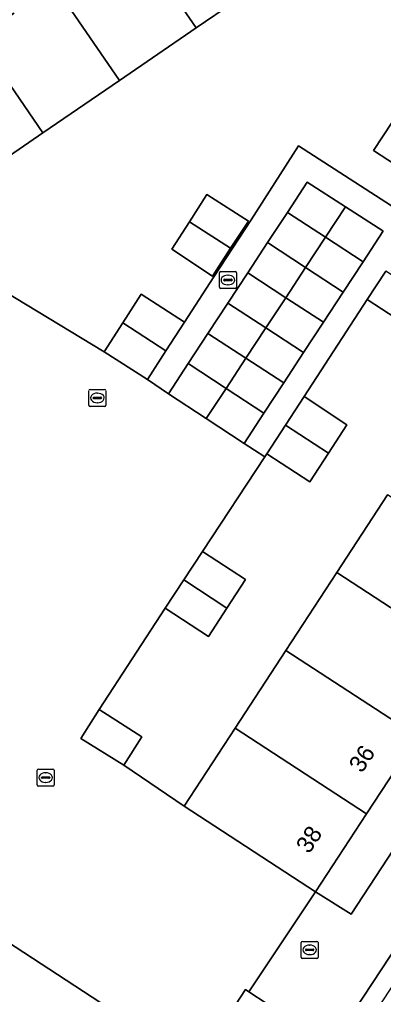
# Model space of a CAD drawing. Extents: x 159279 to 160377, y 384531 to 385888.
# Drawn here: x 159802.1 to 159823.4, y 385041.4 to 385098.5 of the extents above; entities that cross this region are included whole.
import ezdxf

# ---------------------------------------------------------------- set-up
doc = ezdxf.new("R2010")
doc.units = 0
for name, color, linetype in [('IMGEO_Erf', 7, 'Continuous'), ('IMGEO_Kolk', 7, 'Continuous'), ('IMGEO_Pand', 7, 'Continuous'), ('IMGEO_Pand_nummerreeks', 7, 'Continuous'), ('IMGEO_Rijbaan_lokaal_open', 7, 'Continuous'), ('IMGEO_Rioolput', 7, 'Continuous'), ('IMGEO_Voetpad_open', 7, 'Continuous')]:
    doc.layers.add(name, color=color, linetype=linetype)

msp = doc.modelspace()

# ---------------------------------------------------------------- linework, layer by layer
at = {"layer": 'IMGEO_Erf'}
for points in [[(159855.184, 385102.118), (159852.204, 385097.56), (159849.224, 385093.002), (159846.244, 385088.444), (159843.263, 385083.886), (159840.283, 385079.328), (159837.303, 385074.77), (159834.323, 385070.212), (159831.342, 385065.654), (159828.362, 385061.096), (159825.382, 385056.538), (159822.402, 385051.98), (159819.421, 385047.421), (159821.511, 385046.099), (159856.255, 385099.209)], [(159816.927, 385101.116), (159812.438, 385098.04), (159807.948, 385094.964), (159803.458, 385091.888), (159798.969, 385088.811)], [(159800.492, 385083.021), (159807.047, 385079.064), (159808.131, 385080.756), (159809.205, 385082.432), (159811.746, 385080.799), (159813.472, 385083.443), (159815.648, 385086.784), (159818.42, 385091.119), (159824.151, 385087.432), (159825.326, 385089.21), (159822.815, 385090.852), (159823.907, 385092.521), (159824.998, 385094.189), (159827.509, 385092.547), (159830.679, 385097.388), (159828.158, 385099.037)], [(159824.956, 385080.478), (159822.449, 385082.122), (159818.759, 385076.43), (159821.259, 385074.771), (159820.18, 385073.113), (159819.088, 385071.435), (159816.572, 385073.084), (159816.448, 385072.896), (159812.807, 385067.362), (159815.321, 385065.712), (159814.233, 385064.041), (159813.15, 385062.376), (159810.619, 385064.027), (159806.75, 385058.089), (159809.257, 385056.496), (159808.202, 385054.825), (159811.734, 385052.438), (159814.71, 385056.999), (159817.686, 385061.559), (159820.662, 385066.12), (159823.639, 385070.681)]]:
    msp.add_lwpolyline(points, dxfattribs=at)
msp.add_lwpolyline([(159814.451, 385085.124), (159813.384, 385083.489), (159811.017, 385085.071), (159812.042, 385086.669), (159813.066, 385088.267), (159815.488, 385086.713)], close=True, dxfattribs=at)
at = {"layer": 'IMGEO_Kolk'}
for p, q in [((159813.865, 385083.765), (159814.717, 385083.765)), ((159813.79, 385082.839), (159813.79, 385083.691)), ((159814.049, 385083.259), (159814.049, 385083.271)), ((159814.487, 385083.222), (159814.089, 385083.222)), ((159814.092, 385083.308), (159814.49, 385083.308)), ((159814.278, 385083.545), (159814.303, 385083.545)), ((159814.533, 385083.271), (159814.533, 385083.259)), ((159814.791, 385083.691), (159814.791, 385082.839)), ((159814.717, 385082.765), (159813.865, 385082.765)), ((159814.301, 385082.985), (159814.276, 385082.985))]:
    msp.add_line(p, q, dxfattribs=at)
for points in [[(159813.865, 385083.765), (159814.717, 385083.765)], [(159813.79, 385082.839), (159813.79, 385083.691)], [(159814.791, 385083.691), (159814.791, 385082.839)], [(159814.717, 385082.765), (159813.865, 385082.765)]]:
    msp.add_lwpolyline(points, dxfattribs=at)
for centre, radius, start, end in [((159813.867, 385083.689), 0.0765, 91.552, 178.448), ((159813.867, 385083.689), 0.0765, 91.552, 178.448), ((159814.715, 385083.689), 0.0765, 1.552, 88.448), ((159814.715, 385083.689), 0.0765, 1.552, 88.448), ((159814.089, 385083.268), 0.0403, 85.8775, 175.7526), ((159814.086, 385083.258), 0.0366, 178.938, 274.7102), ((159814.49, 385083.265), 0.043, 264.8664, 352.4533), ((159814.494, 385083.27), 0.0386, 1.7309, 96.639), ((159813.867, 385082.841), 0.0765, 181.552, 268.448), ((159813.867, 385082.841), 0.0765, 181.552, 268.448), ((159814.715, 385082.841), 0.0765, 271.552, 358.448), ((159814.715, 385082.841), 0.0765, 271.552, 358.448)]:
    msp.add_arc(centre, radius, start, end, dxfattribs=at)
for centre, major_axis, ratio, start_param, end_param in [((159814.277, 385083.265), (-0.387, 0.002), 0.722429, 4.712389, 7.853982), ((159814.302, 385083.265), (-0.39, 0.002), 0.717154, 1.570796, 4.712389)]:
    msp.add_ellipse(centre, major_axis=major_axis, ratio=ratio, start_param=start_param, end_param=end_param, dxfattribs=at)
at = {"layer": 'IMGEO_Pand'}
for points in [[(159811.718, 385108.704), (159807.231, 385105.624), (159812.438, 385098.04), (159816.927, 385101.116)], [(159807.231, 385105.624), (159802.744, 385102.544), (159807.948, 385094.964), (159812.438, 385098.04)], [(159802.744, 385102.544), (159798.257, 385099.464), (159803.458, 385091.888), (159807.948, 385094.964)], [(159798.257, 385099.464), (159793.771, 385096.383), (159798.969, 385088.811), (159803.458, 385091.888)], [(159826.417, 385090.879), (159823.907, 385092.521), (159822.815, 385090.852), (159825.326, 385089.21)], [(159821.176, 385087.562), (159818.941, 385089.006), (159817.774, 385087.227), (159820.001, 385085.772)], [(159812.042, 385086.669), (159814.451, 385085.124), (159815.488, 385086.713), (159813.066, 385088.267)], [(159820.001, 385085.772), (159817.774, 385087.227), (159816.612, 385085.454), (159818.838, 385084)], [(159823.361, 385086.109), (159823.367, 385086.147), (159821.176, 385087.562), (159820.001, 385085.772), (159822.202, 385084.334)], [(159812.042, 385086.669), (159811.017, 385085.071), (159813.384, 385083.489), (159814.451, 385085.124)], [(159818.838, 385084), (159816.612, 385085.454), (159815.45, 385083.681), (159817.675, 385082.227)], [(159822.202, 385084.334), (159820.001, 385085.772), (159818.838, 385084), (159821.042, 385082.56)], [(159821.042, 385082.56), (159818.838, 385084), (159817.675, 385082.227), (159819.883, 385080.785)], [(159826.043, 385082.149), (159823.545, 385083.79), (159822.449, 385082.122), (159824.956, 385080.478)], [(159817.675, 385082.227), (159815.45, 385083.681), (159814.287, 385081.908), (159816.512, 385080.455)], [(159811.746, 385080.799), (159809.205, 385082.432), (159808.131, 385080.756), (159810.662, 385079.121)], [(159819.883, 385080.785), (159817.675, 385082.227), (159816.512, 385080.455), (159818.723, 385079.01)], [(159816.512, 385080.455), (159814.287, 385081.908), (159813.125, 385080.135), (159815.349, 385078.683)], [(159810.662, 385079.121), (159808.131, 385080.756), (159807.047, 385079.064), (159809.577, 385077.443)], [(159818.723, 385079.01), (159816.512, 385080.455), (159815.349, 385078.683), (159817.564, 385077.235)], [(159815.349, 385078.683), (159813.125, 385080.135), (159811.962, 385078.363), (159814.186, 385076.91)], [(159817.564, 385077.235), (159815.349, 385078.683), (159814.186, 385076.91), (159816.404, 385075.461)], [(159814.186, 385076.91), (159811.962, 385078.363), (159810.806, 385076.599), (159813.026, 385075.142)], [(159816.404, 385075.461), (159814.186, 385076.91), (159813.026, 385075.142), (159815.245, 385073.686)], [(159818.759, 385076.43), (159817.665, 385074.757), (159820.18, 385073.113), (159821.259, 385074.771)], [(159820.18, 385073.113), (159817.665, 385074.757), (159816.572, 385073.084), (159819.088, 385071.435)], [(159823.639, 385070.681), (159820.662, 385066.12), (159828.362, 385061.096), (159831.342, 385065.654)], [(159812.807, 385067.362), (159811.713, 385065.695), (159814.233, 385064.041), (159815.321, 385065.712)], [(159820.662, 385066.12), (159817.686, 385061.559), (159825.382, 385056.538), (159828.362, 385061.096)], [(159814.233, 385064.041), (159811.713, 385065.695), (159810.619, 385064.027), (159813.15, 385062.376)], [(159817.686, 385061.559), (159814.71, 385056.999), (159822.402, 385051.98), (159825.382, 385056.538)], [(159806.75, 385058.089), (159805.679, 385056.404), (159808.202, 385054.825), (159809.257, 385056.496)], [(159814.71, 385056.999), (159811.734, 385052.438), (159819.421, 385047.421), (159822.402, 385051.98)]]:
    msp.add_lwpolyline(points, close=True, dxfattribs=at)
msp.add_lwpolyline([(159800.57, 385033.081), (159804.555, 385030.458), (159804.465, 385030.303), (159804.722, 385030.137), (159804.824, 385030.281), (159808.824, 385027.672), (159808.733, 385027.521), (159809.183, 385027.223), (159817.654, 385040.152), (159815.513, 385041.56), (159815.331, 385041.68), (159812.424, 385037.26), (159759.826, 385071.675)], dxfattribs=at)
at = {"layer": 'IMGEO_Rijbaan_lokaal_open'}
msp.add_lwpolyline([(159759.826, 385071.675), (159812.424, 385037.26), (159815.331, 385041.68), (159815.513, 385041.56), (159819.421, 385047.421), (159811.734, 385052.438), (159808.202, 385054.825), (159805.679, 385056.404), (159806.75, 385058.089), (159810.619, 385064.027), (159811.713, 385065.695), (159812.807, 385067.362), (159816.448, 385072.896), (159815.245, 385073.686), (159813.026, 385075.142), (159810.806, 385076.599), (159809.577, 385077.443), (159807.047, 385079.064), (159800.492, 385083.021)], dxfattribs=at)
at = {"layer": 'IMGEO_Rioolput'}
for p, q in [((159806.148, 385075.928), (159806.148, 385076.78)), ((159806.223, 385076.854), (159807.075, 385076.854)), ((159806.407, 385076.348), (159806.407, 385076.36)), ((159806.845, 385076.311), (159806.447, 385076.311)), ((159806.45, 385076.397), (159806.848, 385076.397)), ((159806.636, 385076.634), (159806.661, 385076.634)), ((159806.891, 385076.36), (159806.891, 385076.348)), ((159807.149, 385076.78), (159807.149, 385075.928)), ((159807.075, 385075.854), (159806.223, 385075.854)), ((159806.659, 385076.074), (159806.634, 385076.074)), ((159803.195, 385054.607), (159804.047, 385054.607)), ((159803.12, 385053.681), (159803.12, 385054.533)), ((159803.379, 385054.101), (159803.379, 385054.113)), ((159803.817, 385054.064), (159803.419, 385054.064)), ((159803.422, 385054.15), (159803.82, 385054.15)), ((159803.608, 385054.387), (159803.633, 385054.387)), ((159803.863, 385054.113), (159803.863, 385054.101)), ((159804.121, 385054.533), (159804.121, 385053.681)), ((159804.047, 385053.607), (159803.195, 385053.607)), ((159803.631, 385053.827), (159803.606, 385053.827)), ((159818.576, 385043.585), (159818.576, 385044.437)), ((159818.651, 385044.511), (159819.503, 385044.511)), ((159819.577, 385044.437), (159819.577, 385043.585)), ((159818.835, 385044.005), (159818.835, 385044.017)), ((159819.273, 385043.968), (159818.875, 385043.968)), ((159818.878, 385044.054), (159819.276, 385044.054)), ((159819.064, 385044.291), (159819.089, 385044.291)), ((159819.319, 385044.017), (159819.319, 385044.005)), ((159819.503, 385043.511), (159818.651, 385043.511)), ((159819.087, 385043.731), (159819.062, 385043.731))]:
    msp.add_line(p, q, dxfattribs=at)
for points in [[(159806.148, 385075.928), (159806.148, 385076.78)], [(159806.223, 385076.854), (159807.075, 385076.854)], [(159807.149, 385076.78), (159807.149, 385075.928)], [(159807.075, 385075.854), (159806.223, 385075.854)], [(159803.195, 385054.607), (159804.047, 385054.607)], [(159803.12, 385053.681), (159803.12, 385054.533)], [(159804.121, 385054.533), (159804.121, 385053.681)], [(159804.047, 385053.607), (159803.195, 385053.607)], [(159818.576, 385043.585), (159818.576, 385044.437)], [(159818.651, 385044.511), (159819.503, 385044.511)], [(159819.577, 385044.437), (159819.577, 385043.585)], [(159819.503, 385043.511), (159818.651, 385043.511)]]:
    msp.add_lwpolyline(points, dxfattribs=at)
for centre, radius, start, end in [((159806.225, 385076.778), 0.0765, 91.552, 178.448), ((159806.225, 385076.778), 0.0765, 91.552, 178.448), ((159806.447, 385076.357), 0.0403, 85.8775, 175.7526), ((159806.444, 385076.347), 0.0366, 178.938, 274.7102), ((159806.848, 385076.354), 0.043, 264.8664, 352.4533), ((159806.852, 385076.359), 0.0386, 1.7309, 96.639), ((159807.073, 385076.778), 0.0765, 1.552, 88.448), ((159807.073, 385076.778), 0.0765, 1.552, 88.448), ((159806.225, 385075.93), 0.0765, 181.552, 268.448), ((159806.225, 385075.93), 0.0765, 181.552, 268.448), ((159807.073, 385075.93), 0.0765, 271.552, 358.448), ((159807.073, 385075.93), 0.0765, 271.552, 358.448), ((159803.197, 385054.531), 0.0765, 91.552, 178.448), ((159803.197, 385054.531), 0.0765, 91.552, 178.448), ((159804.045, 385054.531), 0.0765, 1.552, 88.448), ((159804.045, 385054.531), 0.0765, 1.552, 88.448), ((159803.419, 385054.11), 0.0403, 85.8775, 175.7526), ((159803.416, 385054.1), 0.0366, 178.938, 274.7102), ((159803.82, 385054.107), 0.043, 264.8664, 352.4533), ((159803.824, 385054.112), 0.0386, 1.7309, 96.639), ((159803.197, 385053.683), 0.0765, 181.552, 268.448), ((159803.197, 385053.683), 0.0765, 181.552, 268.448), ((159804.045, 385053.683), 0.0765, 271.552, 358.448), ((159804.045, 385053.683), 0.0765, 271.552, 358.448), ((159818.653, 385044.435), 0.0765, 91.552, 178.448), ((159818.653, 385044.435), 0.0765, 91.552, 178.448), ((159819.501, 385044.435), 0.0765, 1.552, 88.448), ((159819.501, 385044.435), 0.0765, 1.552, 88.448), ((159818.875, 385044.014), 0.0403, 85.8775, 175.7526), ((159818.872, 385044.004), 0.0366, 178.938, 274.7102), ((159819.276, 385044.011), 0.043, 264.8664, 352.4533), ((159819.28, 385044.016), 0.0386, 1.7309, 96.639), ((159818.653, 385043.587), 0.0765, 181.552, 268.448), ((159818.653, 385043.587), 0.0765, 181.552, 268.448), ((159819.501, 385043.587), 0.0765, 271.552, 358.448), ((159819.501, 385043.587), 0.0765, 271.552, 358.448)]:
    msp.add_arc(centre, radius, start, end, dxfattribs=at)
for centre, major_axis, ratio, start_param, end_param in [((159806.635, 385076.354), (-0.387, 0.002), 0.722429, 4.712389, 7.853982), ((159806.66, 385076.354), (-0.39, 0.002), 0.717154, 1.570796, 4.712389), ((159803.607, 385054.107), (-0.387, 0.002), 0.722429, 4.712389, 7.853982), ((159803.632, 385054.107), (-0.39, 0.002), 0.717154, 1.570796, 4.712389), ((159819.063, 385044.011), (-0.387, 0.002), 0.722429, 4.712389, 7.853982), ((159819.088, 385044.011), (-0.39, 0.002), 0.717154, 1.570796, 4.712389)]:
    msp.add_ellipse(centre, major_axis=major_axis, ratio=ratio, start_param=start_param, end_param=end_param, dxfattribs=at)
at = {"layer": 'IMGEO_Voetpad_open'}
for points in [[(159880.962, 385129.185), (159879.125, 385130.58), (159861.509, 385103.606), (159859.27, 385102.871), (159858.834, 385103.137), (159856.255, 385099.209), (159821.511, 385046.099), (159819.421, 385047.421), (159815.513, 385041.56), (159817.654, 385040.152), (159809.183, 385027.223), (159812.822, 385024.926), (159813.67, 385026.228)], [(159824.151, 385087.432), (159818.42, 385091.119), (159815.648, 385086.784), (159813.472, 385083.443), (159811.746, 385080.799), (159810.662, 385079.121), (159809.577, 385077.443), (159810.806, 385076.599), (159811.962, 385078.363), (159813.125, 385080.135), (159814.287, 385081.908), (159815.45, 385083.681), (159816.612, 385085.454), (159817.774, 385087.227), (159818.941, 385089.006), (159821.176, 385087.562), (159823.367, 385086.147), (159823.361, 385086.109), (159822.202, 385084.334), (159821.042, 385082.56), (159819.883, 385080.785), (159818.723, 385079.01), (159817.564, 385077.235), (159816.404, 385075.461), (159815.245, 385073.686), (159816.448, 385072.896), (159816.572, 385073.084), (159817.665, 385074.757), (159818.759, 385076.43), (159822.449, 385082.122), (159823.545, 385083.79)], [(159820.378, 385036.469), (159820.999, 385037.432), (159820.1, 385038.028), (159824.31, 385044.446), (159825.237, 385043.891), (159825.427, 385044.202)]]:
    msp.add_lwpolyline(points, dxfattribs=at)
msp.add_lwpolyline([(159825.237, 385043.891), (159824.31, 385044.446), (159820.1, 385038.028), (159820.999, 385037.432), (159821.896, 385038.799), (159823.433, 385041.141)], close=True, dxfattribs=at)

# ---------------------------------------------------------------- texts
at = {"layer": 'IMGEO_Pand_nummerreeks'}
for s, rotation, p in [('25', 34.4691, (159801.247, 385098.484)), ('36', 56.8202, (159822.143, 385054.326)), ('38', 56.8202, (159819.048, 385049.592))]:
    msp.add_text(s, height=1, rotation=rotation, dxfattribs=at).set_placement(p)

doc.saveas('drawing.dxf')
